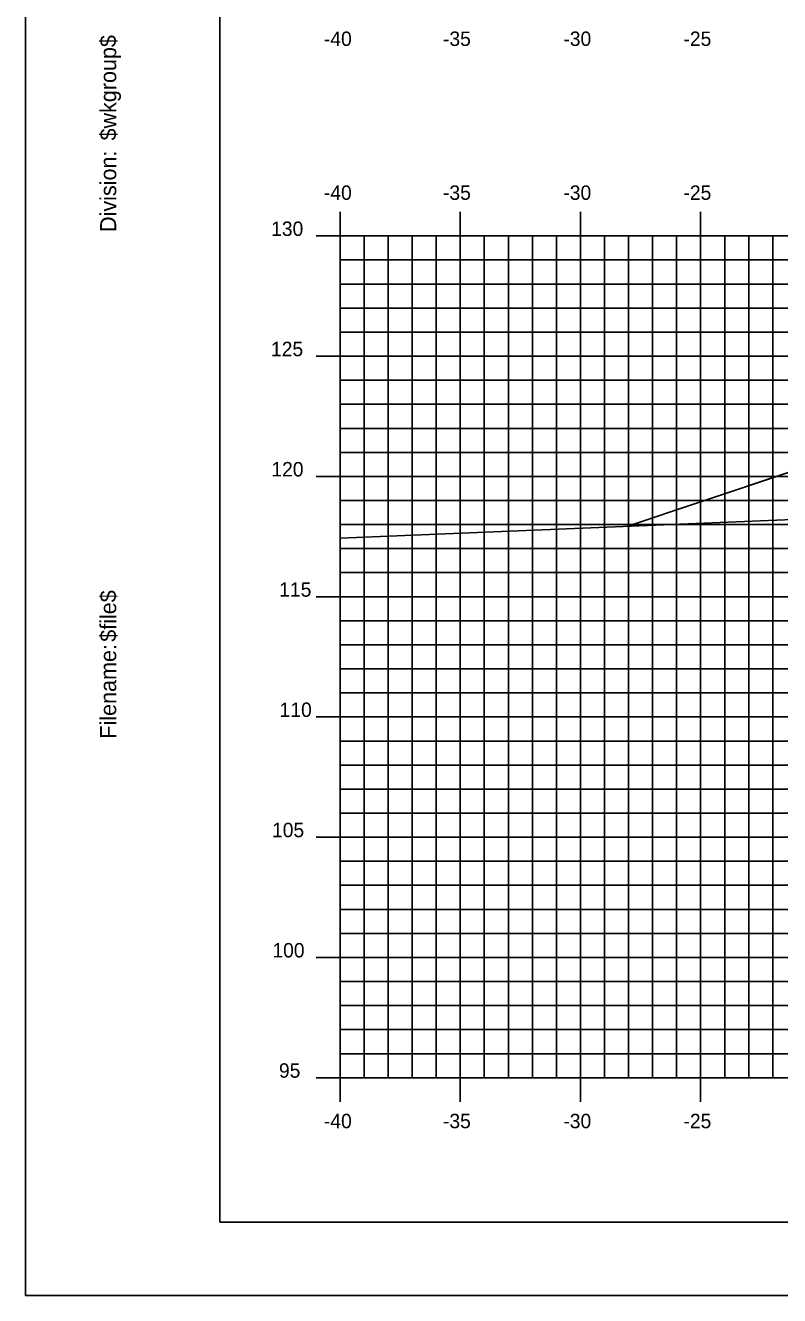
# Model space of a CAD drawing. Extents: x 850598 to 870284, y 366541 to 366651.
# Drawn here: x 855476.4 to 855507.8, y 366541.2 to 366594 of the extents above; entities that cross this region are included whole.
import ezdxf

# ---------------------------------------------------------------- set-up
doc = ezdxf.new("R2010")
doc.units = 0
for name, color, linetype in [('BORDER', 7, 'Continuous'), ('D_Roadway_Centerline', 7, 'Continuous'), ('D_Roadway_SlopeLines', 7, 'Continuous'), ('H_V ANNOTATION', 7, 'Continuous'), ('MAJOR', 7, 'Continuous'), ('MINOR', 7, 'Continuous'), ('PLOT BOUNDARY', 7, 'Continuous'), ('S_Roadway_Centerline', 7, 'Continuous')]:
    doc.layers.add(name, color=color, linetype=linetype)

msp = doc.modelspace()

# ---------------------------------------------------------------- linework, layer by layer
at = {"layer": 'BORDER'}
for p, q in [((855484.541, 366649.225), (855484.541, 366544.225)), ((855484.541, 366544.225), (855644.541, 366544.225))]:
    msp.add_line(p, q, dxfattribs=at)
at = {"layer": 'D_Roadway_Centerline'}
msp.add_lwpolyline([(855501.476, 366573.15), (855504.541, 366574.172), (855508.343, 366575.439), (855514.541, 366577.505), (855518.541, 366577.745), (855529.541, 366578.075), (855540.541, 366577.745), (855544.541, 366577.505), (855546.541, 366577.385), (855552.541, 366575.385), (855599.435, 366563.225), (855612.711, 366559.783), (855622.573, 366557.225), (855626.573, 366557.225)], dxfattribs=at)
at = {"layer": 'D_Roadway_SlopeLines'}
for points in [[(855518.541, 366577.745), (855514.541, 366577.505), (855504.541, 366574.172)], [(855504.541, 366574.172), (855501.476, 366573.15)]]:
    msp.add_lwpolyline(points, dxfattribs=at)
at = {"layer": 'MAJOR'}
for p, q in [((855489.541, 366586.227), (855489.541, 366585.225)), ((855489.541, 366586.227), (855489.541, 366585.225)), ((855494.541, 366586.227), (855494.541, 366585.225)), ((855494.541, 366586.227), (855494.541, 366585.225)), ((855499.541, 366586.227), (855499.541, 366585.225)), ((855499.541, 366586.227), (855499.541, 366585.225)), ((855504.541, 366586.227), (855504.541, 366585.225)), ((855504.541, 366586.227), (855504.541, 366585.225)), ((855488.539, 366585.225), (855489.541, 366585.225)), ((855488.539, 366585.225), (855489.541, 366585.225)), ((855489.541, 366585.225), (855629.541, 366585.225)), ((855489.541, 366550.225), (855489.541, 366585.225)), ((855489.541, 366550.225), (855489.541, 366585.225)), ((855489.541, 366585.225), (855629.541, 366585.225)), ((855489.541, 366585.225), (855629.541, 366585.225)), ((855489.541, 366550.225), (855489.541, 366585.225)), ((855489.541, 366550.225), (855489.541, 366585.225)), ((855489.541, 366585.225), (855629.541, 366585.225)), ((855494.541, 366550.225), (855494.541, 366585.225)), ((855494.541, 366550.225), (855494.541, 366585.225)), ((855499.541, 366550.225), (855499.541, 366585.225)), ((855499.541, 366550.225), (855499.541, 366585.225)), ((855504.541, 366550.225), (855504.541, 366585.225)), ((855504.541, 366550.225), (855504.541, 366585.225)), ((855488.539, 366580.225), (855489.541, 366580.225)), ((855488.539, 366580.225), (855489.541, 366580.225)), ((855489.541, 366580.225), (855629.541, 366580.225)), ((855489.541, 366580.225), (855629.541, 366580.225)), ((855488.539, 366575.225), (855489.541, 366575.225)), ((855488.539, 366575.225), (855489.541, 366575.225)), ((855489.541, 366575.225), (855629.541, 366575.225)), ((855489.541, 366575.225), (855629.541, 366575.225)), ((855488.539, 366570.225), (855489.541, 366570.225)), ((855488.539, 366570.225), (855489.541, 366570.225)), ((855489.541, 366570.225), (855629.541, 366570.225)), ((855489.541, 366570.225), (855629.541, 366570.225)), ((855488.539, 366565.225), (855489.541, 366565.225)), ((855488.539, 366565.225), (855489.541, 366565.225)), ((855489.541, 366565.225), (855629.541, 366565.225)), ((855489.541, 366565.225), (855629.541, 366565.225)), ((855488.539, 366560.225), (855489.541, 366560.225)), ((855488.539, 366560.225), (855489.541, 366560.225)), ((855489.541, 366560.225), (855629.541, 366560.225)), ((855489.541, 366560.225), (855629.541, 366560.225)), ((855488.539, 366555.225), (855489.541, 366555.225)), ((855488.539, 366555.225), (855489.541, 366555.225)), ((855489.541, 366555.225), (855629.541, 366555.225)), ((855489.541, 366555.225), (855629.541, 366555.225)), ((855488.539, 366550.225), (855489.541, 366550.225)), ((855488.539, 366550.225), (855489.541, 366550.225)), ((855489.541, 366550.225), (855629.541, 366550.225)), ((855489.541, 366550.225), (855629.541, 366550.225)), ((855489.541, 366549.223), (855489.541, 366550.225)), ((855489.541, 366550.225), (855629.541, 366550.225)), ((855489.541, 366550.225), (855629.541, 366550.225)), ((855489.541, 366549.223), (855489.541, 366550.225)), ((855494.541, 366549.223), (855494.541, 366550.225)), ((855494.541, 366549.223), (855494.541, 366550.225)), ((855499.541, 366549.223), (855499.541, 366550.225)), ((855499.541, 366549.223), (855499.541, 366550.225)), ((855504.541, 366549.223), (855504.541, 366550.225)), ((855504.541, 366549.223), (855504.541, 366550.225))]:
    msp.add_line(p, q, dxfattribs=at)
at = {"layer": 'MINOR'}
for p, q in [((855490.541, 366550.225), (855490.541, 366585.225)), ((855490.541, 366550.225), (855490.541, 366585.225)), ((855491.541, 366550.225), (855491.541, 366585.225)), ((855491.541, 366550.225), (855491.541, 366585.225)), ((855492.541, 366550.225), (855492.541, 366585.225)), ((855492.541, 366550.225), (855492.541, 366585.225)), ((855493.541, 366550.225), (855493.541, 366585.225)), ((855493.541, 366550.225), (855493.541, 366585.225)), ((855495.541, 366550.225), (855495.541, 366585.225)), ((855495.541, 366550.225), (855495.541, 366585.225)), ((855496.541, 366550.225), (855496.541, 366585.225)), ((855496.541, 366550.225), (855496.541, 366585.225)), ((855497.541, 366550.225), (855497.541, 366585.225)), ((855497.541, 366550.225), (855497.541, 366585.225)), ((855498.541, 366550.225), (855498.541, 366585.225)), ((855498.541, 366550.225), (855498.541, 366585.225)), ((855500.541, 366550.225), (855500.541, 366585.225)), ((855500.541, 366550.225), (855500.541, 366585.225)), ((855501.541, 366550.225), (855501.541, 366585.225)), ((855501.541, 366550.225), (855501.541, 366585.225)), ((855502.541, 366550.225), (855502.541, 366585.225)), ((855502.541, 366550.225), (855502.541, 366585.225)), ((855503.541, 366550.225), (855503.541, 366585.225)), ((855503.541, 366550.225), (855503.541, 366585.225)), ((855505.541, 366550.225), (855505.541, 366585.225)), ((855505.541, 366550.225), (855505.541, 366585.225)), ((855506.541, 366550.225), (855506.541, 366585.225)), ((855506.541, 366550.225), (855506.541, 366585.225)), ((855507.541, 366550.225), (855507.541, 366585.225)), ((855507.541, 366550.225), (855507.541, 366585.225)), ((855489.541, 366584.225), (855629.541, 366584.225)), ((855489.541, 366584.225), (855490.543, 366584.225)), ((855489.541, 366584.225), (855629.541, 366584.225)), ((855489.541, 366584.225), (855490.543, 366584.225)), ((855489.541, 366583.225), (855629.541, 366583.225)), ((855489.541, 366583.225), (855490.543, 366583.225)), ((855489.541, 366583.225), (855629.541, 366583.225)), ((855489.541, 366583.225), (855490.543, 366583.225)), ((855489.541, 366582.225), (855629.541, 366582.225)), ((855489.541, 366582.225), (855490.543, 366582.225)), ((855489.541, 366582.225), (855629.541, 366582.225)), ((855489.541, 366582.225), (855490.543, 366582.225)), ((855489.541, 366581.225), (855629.541, 366581.225)), ((855489.541, 366581.225), (855490.543, 366581.225)), ((855489.541, 366581.225), (855629.541, 366581.225)), ((855489.541, 366581.225), (855490.543, 366581.225)), ((855489.541, 366579.225), (855629.541, 366579.225)), ((855489.541, 366579.225), (855490.543, 366579.225)), ((855489.541, 366579.225), (855629.541, 366579.225)), ((855489.541, 366579.225), (855490.543, 366579.225)), ((855489.541, 366578.225), (855629.541, 366578.225)), ((855489.541, 366578.225), (855490.543, 366578.225)), ((855489.541, 366578.225), (855629.541, 366578.225)), ((855489.541, 366578.225), (855490.543, 366578.225)), ((855489.541, 366577.225), (855629.541, 366577.225)), ((855489.541, 366577.225), (855490.543, 366577.225)), ((855489.541, 366577.225), (855629.541, 366577.225)), ((855489.541, 366577.225), (855490.543, 366577.225)), ((855489.541, 366576.225), (855629.541, 366576.225)), ((855489.541, 366576.225), (855490.543, 366576.225)), ((855489.541, 366576.225), (855629.541, 366576.225)), ((855489.541, 366576.225), (855490.543, 366576.225)), ((855489.541, 366574.225), (855629.541, 366574.225)), ((855489.541, 366574.225), (855490.543, 366574.225)), ((855489.541, 366574.225), (855629.541, 366574.225)), ((855489.541, 366574.225), (855490.543, 366574.225)), ((855489.541, 366573.225), (855629.541, 366573.225)), ((855489.541, 366573.225), (855490.543, 366573.225)), ((855489.541, 366573.225), (855629.541, 366573.225)), ((855489.541, 366573.225), (855490.543, 366573.225)), ((855489.541, 366572.225), (855629.541, 366572.225)), ((855489.541, 366572.225), (855490.543, 366572.225)), ((855489.541, 366572.225), (855629.541, 366572.225)), ((855489.541, 366572.225), (855490.543, 366572.225)), ((855489.541, 366571.225), (855629.541, 366571.225)), ((855489.541, 366571.225), (855490.543, 366571.225)), ((855489.541, 366571.225), (855629.541, 366571.225)), ((855489.541, 366571.225), (855490.543, 366571.225)), ((855489.541, 366569.225), (855629.541, 366569.225)), ((855489.541, 366569.225), (855490.543, 366569.225)), ((855489.541, 366569.225), (855629.541, 366569.225)), ((855489.541, 366569.225), (855490.543, 366569.225)), ((855489.541, 366568.225), (855629.541, 366568.225)), ((855489.541, 366568.225), (855490.543, 366568.225)), ((855489.541, 366568.225), (855629.541, 366568.225)), ((855489.541, 366568.225), (855490.543, 366568.225)), ((855489.541, 366567.225), (855629.541, 366567.225)), ((855489.541, 366567.225), (855490.543, 366567.225)), ((855489.541, 366567.225), (855629.541, 366567.225)), ((855489.541, 366567.225), (855490.543, 366567.225)), ((855489.541, 366566.225), (855629.541, 366566.225)), ((855489.541, 366566.225), (855490.543, 366566.225)), ((855489.541, 366566.225), (855629.541, 366566.225)), ((855489.541, 366566.225), (855490.543, 366566.225)), ((855489.541, 366564.225), (855629.541, 366564.225)), ((855489.541, 366564.225), (855490.543, 366564.225)), ((855489.541, 366564.225), (855629.541, 366564.225)), ((855489.541, 366564.225), (855490.543, 366564.225)), ((855489.541, 366563.225), (855629.541, 366563.225)), ((855489.541, 366563.225), (855490.543, 366563.225)), ((855489.541, 366563.225), (855629.541, 366563.225)), ((855489.541, 366563.225), (855490.543, 366563.225)), ((855489.541, 366562.225), (855629.541, 366562.225)), ((855489.541, 366562.225), (855490.543, 366562.225)), ((855489.541, 366562.225), (855629.541, 366562.225)), ((855489.541, 366562.225), (855490.543, 366562.225)), ((855489.541, 366561.225), (855629.541, 366561.225)), ((855489.541, 366561.225), (855490.543, 366561.225)), ((855489.541, 366561.225), (855629.541, 366561.225)), ((855489.541, 366561.225), (855490.543, 366561.225)), ((855489.541, 366559.225), (855629.541, 366559.225)), ((855489.541, 366559.225), (855490.543, 366559.225)), ((855489.541, 366559.225), (855629.541, 366559.225)), ((855489.541, 366559.225), (855490.543, 366559.225)), ((855489.541, 366558.225), (855629.541, 366558.225)), ((855489.541, 366558.225), (855490.543, 366558.225)), ((855489.541, 366558.225), (855629.541, 366558.225)), ((855489.541, 366558.225), (855490.543, 366558.225)), ((855489.541, 366557.225), (855629.541, 366557.225)), ((855489.541, 366557.225), (855490.543, 366557.225)), ((855489.541, 366557.225), (855629.541, 366557.225)), ((855489.541, 366557.225), (855490.543, 366557.225)), ((855489.541, 366556.225), (855629.541, 366556.225)), ((855489.541, 366556.225), (855490.543, 366556.225)), ((855489.541, 366556.225), (855629.541, 366556.225)), ((855489.541, 366556.225), (855490.543, 366556.225)), ((855489.541, 366554.225), (855629.541, 366554.225)), ((855489.541, 366554.225), (855490.543, 366554.225)), ((855489.541, 366554.225), (855629.541, 366554.225)), ((855489.541, 366554.225), (855490.543, 366554.225)), ((855489.541, 366553.225), (855629.541, 366553.225)), ((855489.541, 366553.225), (855490.543, 366553.225)), ((855489.541, 366553.225), (855629.541, 366553.225)), ((855489.541, 366553.225), (855490.543, 366553.225)), ((855489.541, 366552.225), (855629.541, 366552.225)), ((855489.541, 366552.225), (855490.543, 366552.225)), ((855489.541, 366552.225), (855629.541, 366552.225)), ((855489.541, 366552.225), (855490.543, 366552.225)), ((855489.541, 366551.225), (855629.541, 366551.225)), ((855489.541, 366551.225), (855490.543, 366551.225)), ((855489.541, 366551.225), (855629.541, 366551.225)), ((855489.541, 366551.225), (855490.543, 366551.225))]:
    msp.add_line(p, q, dxfattribs=at)
at = {"layer": 'PLOT BOUNDARY'}
msp.add_lwpolyline([(855476.448, 366541.166), (855646.448, 366541.166), (855646.448, 366651.166), (855476.448, 366651.166)], close=True, dxfattribs=at)
at = {"layer": 'S_Roadway_Centerline'}
msp.add_lwpolyline([(855489.541, 366572.658), (855509.391, 366573.477), (855510.587, 366573.525), (855511.107, 366573.553), (855511.902, 366573.599), (855546.029, 366575.505), (855546.128, 366575.452), (855546.789, 366575.431), (855550.688, 366575.062), (855552.268, 366575.452), (855555.684, 366575.937), (855558.473, 366576.523), (855559.25, 366576.631), (855562.281, 366576.772), (855574.239, 366577.27), (855584.225, 366576.836), (855596.978, 366576.213), (855597.334, 366576.137), (855599.725, 366575.467), (855603.412, 366572.497), (855616.858, 366561.048), (855629.541, 366556.057)], dxfattribs=at)

# ---------------------------------------------------------------- texts
at = {"layer": 'BORDER'}
for s, p in [('$wkgroup$', (855480.226, 366589.195)), ('Division:', (855480.226, 366585.391)), ('$file$', (855480.226, 366568.351)), ('Filename:', (855480.226, 366564.324))]:
    msp.add_text(s, height=0.6696, rotation=90, dxfattribs=at).set_placement(p)
at = {"layer": 'H_V ANNOTATION'}
for s, p in [('-40', (855488.867, 366593.125)), ('-35', (855493.821, 366593.125)), ('-30', (855498.829, 366593.125)), ('-25', (855503.826, 366593.125)), ('-40', (855488.867, 366586.725)), ('-35', (855493.821, 366586.725)), ('-30', (855498.829, 366586.725)), ('-25', (855503.826, 366586.725)), ('130', (855486.671, 366585.225)), ('125', (855486.665, 366580.225)), ('120', (855486.681, 366575.225)), ('115', (855487.008, 366570.225)), ('110', (855487.024, 366565.225)), ('105', (855486.708, 366560.225)), ('100', (855486.724, 366555.225)), ('95', (855486.997, 366550.225)), ('-40', (855488.867, 366548.125)), ('-35', (855493.821, 366548.125)), ('-30', (855498.829, 366548.125)), ('-25', (855503.826, 366548.125))]:
    msp.add_text(s, height=0.6, dxfattribs=at).set_placement(p)

doc.saveas('drawing.dxf')
